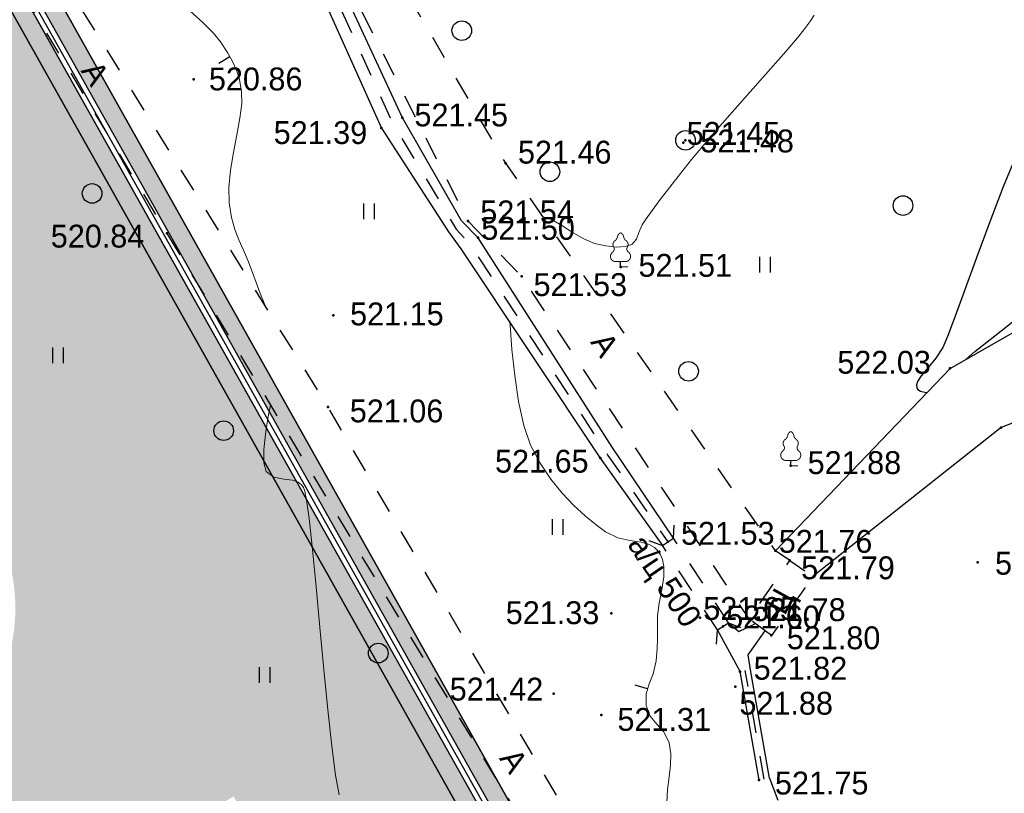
# Model space of a CAD drawing. Header units: millimetres. Extents: x 767170 to 66149698, y -983507 to 2493658.
# Tile 434 of 656: x 4700693 to 4738358, y -593216 to -563601. Entities that reach past the tile are written whole.
import ezdxf

# ---------------------------------------------------------------- set-up
doc = ezdxf.new("R2010")
doc.units = ezdxf.units.MM
doc.linetypes.add('Д_ТРОТ_ТРУБА', pattern=[3, 1.5, -1.5])
doc.linetypes.add('ДОРОГИ_СТРОЯЩ', pattern=[9, 8, -1])
for name, color, linetype in [('(004) Точки рельефа', 7, 'Continuous'), ('(004a) Точки рельефа (отк.)', 7, 'Continuous'), ('(017) Канализация', 33, 'KANALIS_K_1'), ('(022) Возд. Линии', 7, 'Continuous'), ('(025) Дорога', 7, 'Continuous'), ('(027) Гидрография', 7, 'Continuous'), ('(028) Гидротехн.', 7, 'Continuous'), ('(031) Горизонтали', 42, 'Continuous'), ('(035) Откосы', 7, 'Continuous'), ('(036) Растительность', 7, 'Continuous'), ('(038) Деревья', 7, 'Continuous'), ('GLUXOY OG', 7, 'Continuous')]:
    doc.layers.add(name, color=color, linetype=linetype)
doc.layers.add('(032) Горизонтали утолщенные', color=32, linetype='Continuous', lineweight=30)
doc.layers.add('(042) Бергштрих', color=32, linetype='Continuous', lineweight=30)
doc.styles.add('BM-431', font='txt')
doc.styles.add('D-431', font='txt')
doc.styles.get("Standard").update_dxf_attribs({"font": 'isocpeui.ttf'})
doc.linetypes.add('KANALIS_K_1', pattern='A,1,[">",Standard,S=1.8,R=0,X=-0.9,Y=-0.9],3,-1,["К",Standard,S=1.8,R=0,X=-0.9,Y=-0.9],-1,10', length=16)
doc.linetypes.add('ОГРАДА_ГЛИН', pattern='A,4,["|",Standard,S=0.8,R=0,X=0,Y=-0.8],0.5,["|",Standard,S=0.8,R=0,X=0,Y=-0.8],3.5', length=8)
doc.linetypes.add('ОТКОСЫ_НЕУКР', pattern='A,0.5,["|",Standard,S=1.199999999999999,R=0,X=0,Y=-1.199999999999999],1,["|",Standard,S=0.5,R=0,X=0,Y=-0.5],0.5', length=2)

# ---------------------------------------------------------------- blocks, each defined once
blk = doc.blocks.new('d')
at = {"layer": '(038) Деревья'}
blk.add_ellipse((0, 0), major_axis=(0.2651650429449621, 0.2651650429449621), ratio=0.9999999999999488, start_param=5.497787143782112, end_param=11.7809724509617, dxfattribs=at)
blk = doc.blocks.new('I04010')
for p, q in [((-0.4122729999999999, 0.0071460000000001), (-0.4122729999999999, 1.207145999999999)), ((0.3877269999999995, 1.207145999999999), (0.3877269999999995, 0.0071460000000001))]:
    blk.add_line(p, q)
blk = doc.blocks.new('karagach-flat-41')
at = {"layer": '(038) Деревья', "const_width": 0.03750000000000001}
for points in [[(-0.207997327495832, 1.009319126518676, 0.1815668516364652), (-0.1171049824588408, 1.159285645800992, 0.3030035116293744)], [(0, 1.3125, 0.2460341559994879), (-0.1171049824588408, 1.159285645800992, 0.4890786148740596)], [(0, 1.3125, -0.2460341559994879), (0.1171049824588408, 1.159285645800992, -0.4890786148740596)], [(0.207997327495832, 1.009319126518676, -0.1815668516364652), (0.1171049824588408, 1.159285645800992, -0.3030035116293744)], [(-0.314697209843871, 0.5594194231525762, 0.3836029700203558), (-0.2554195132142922, 0.7527973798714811, 0.3529123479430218)], [(-0.207997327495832, 1.009319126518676, 0.4308529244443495), (-0.2554195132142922, 0.7527973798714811, 0.5482763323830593)], [(0.207997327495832, 1.009319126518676, -0.4308529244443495), (0.2554195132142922, 0.7527973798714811, -0.5482763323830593)], [(0.314697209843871, 0.5594194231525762, -0.3836029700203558), (0.2554195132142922, 0.7527973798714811, -0.3529123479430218)], [(-0.314697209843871, 0.5594194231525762, 0.6269492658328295), (-0.218374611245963, 0.2061839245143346, 0.7024651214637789)], [(0.314697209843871, 0.5594194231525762, -0.6269492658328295), (0.218374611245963, 0.2061839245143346, -0.7024651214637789)]]:
    blk.add_lwpolyline(points, format="xyb", dxfattribs=at)
for points in [[(0, 0.2061839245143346), (-0.218374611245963, 0.2061839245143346)], [(0, 0), (0, 0.2061839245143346)], [(0, 0.2061839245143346), (0.218374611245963, 0.2061839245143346)], [(0, 0), (0.28125, 0)]]:
    blk.add_lwpolyline(points, dxfattribs=at)
at = {"layer": '(038) Деревья'}
blk.add_lwpolyline([(0, 0), (0, 0.2061839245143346)], dxfattribs=at)
blk = doc.blocks.new('d-flat-37')
at = {"layer": '(038) Деревья'}
blk.add_ellipse((0, 0), major_axis=(0.2651650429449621, 0.2651650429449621), ratio=0.9999999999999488, start_param=5.497787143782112, end_param=11.7809724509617, dxfattribs=at)
blk = doc.blocks.new('karagach-flat-40-flat-1')
at = {"layer": '(038) Деревья', "const_width": 0.03750000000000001}
for points in [[(-0.207997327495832, 1.009319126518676, 0.1815668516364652), (-0.1171049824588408, 1.159285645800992, 0.3030035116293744)], [(0, 1.3125, 0.2460341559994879), (-0.1171049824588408, 1.159285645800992, 0.4890786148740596)], [(0, 1.3125, -0.2460341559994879), (0.1171049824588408, 1.159285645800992, -0.4890786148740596)], [(0.207997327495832, 1.009319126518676, -0.1815668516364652), (0.1171049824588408, 1.159285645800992, -0.3030035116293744)], [(-0.314697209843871, 0.5594194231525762, 0.3836029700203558), (-0.2554195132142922, 0.7527973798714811, 0.3529123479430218)], [(-0.207997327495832, 1.009319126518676, 0.4308529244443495), (-0.2554195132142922, 0.7527973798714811, 0.5482763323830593)], [(0.207997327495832, 1.009319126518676, -0.4308529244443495), (0.2554195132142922, 0.7527973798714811, -0.5482763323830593)], [(0.314697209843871, 0.5594194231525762, -0.3836029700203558), (0.2554195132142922, 0.7527973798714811, -0.3529123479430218)], [(-0.314697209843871, 0.5594194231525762, 0.6269492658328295), (-0.218374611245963, 0.2061839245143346, 0.7024651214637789)], [(0.314697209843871, 0.5594194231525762, -0.6269492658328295), (0.218374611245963, 0.2061839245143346, -0.7024651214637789)]]:
    blk.add_lwpolyline(points, format="xyb", dxfattribs=at)
for points in [[(0, 0.2061839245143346), (-0.218374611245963, 0.2061839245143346)], [(0, 0), (0, 0.2061839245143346)], [(0, 0.2061839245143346), (0.218374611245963, 0.2061839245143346)], [(0, 0), (0.28125, 0)]]:
    blk.add_lwpolyline(points, dxfattribs=at)
at = {"layer": '(038) Деревья'}
blk.add_lwpolyline([(0, 0), (0, 0.2061839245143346)], dxfattribs=at)
blk = doc.blocks.new('A$C05d28b1e')
at = {"layer": '(004) Точки рельефа', "color": 7, "linetype": 'ByBlock', "lineweight": -2}
for p in [(-25398, 31680), (-17417, 30209), (-18218.21588327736, 29815.01919096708), (-13462, 28471), (-14907, 26254), (-26424, 25780), (-9071, 24497), (-12857, 24135), (-20053, 22648), (3538, 20617), (-20261, 19133), (5487, 18347), (-9844, 17183), (-2560, 16887), (-7259, 13976), (-2596, 13263), (4584.911449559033, 13195.38653664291), (-9423, 11234), (-4498, 9010), (-11629, 8160), (-3773, 4854)]:
    blk.add_point(p, dxfattribs=at)
at = {"layer": '(004a) Точки рельефа (отк.)', "color": 7, "linetype": 'ByBlock', "lineweight": -2}
for p in [(-6668, 29254), (-6587, 29347), (-14522, 25619), (-3144, 13637), (-6030, 11068), (-4164, 11022), (-5155, 10744), (-3298, 10393), (-4679, 8434), (-9808, 7352)]:
    blk.add_point(p, dxfattribs=at)
at = {"layer": '(025) Дорога', "linetype": 'Д_ТРОТ_ТРУБА', "ltscale": 600, "flags": 128}
for points in [[(-2596.000000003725, 13263), (-3144.000000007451, 13637), (-13462.00000000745, 28471), (-17211.00000000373, 34931), (-24202.29307383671, 51467.20227567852), (-24593.0169698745, 54533.83489365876), (-22583.57979027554, 57990.76964530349), (-18196.00000000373, 60973), (-5102.000000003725, 68075), (38937, 59146), (59831, 53401), (40293, 39065), (36908.86797164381, 36534.27898027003)], [(-25477.00000000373, 47107), (-14907.00000000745, 26254), (-12857.00000001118, 24135), (-4164.000000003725, 11021.9999999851)], [(-32885, 36540), (-26424.00000000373, 25780), (-11762.63391442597, 1472.52643635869), (-10292.99999999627, 2193), (-20261.00000000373, 19133), (-31505.42323599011, 37316.53624410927), (-32885, 36540)], [(-3298, 10393), (-4164.000000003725, 11021.9999999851), (-2596.000000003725, 13263), (-1711.658838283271, 12644.23742009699), (-3298, 10393)], [(-3378.950841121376, 4922.74052940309), (-2573.000000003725, 2863)]]:
    blk.add_lwpolyline(points, dxfattribs=at)
at = {"layer": '(027) Гидрография', "color": 3, "ltscale": 600}
for points in [[(-4498, 9010), (-5364.516064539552, 10607.60711638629)], [(-4945.483935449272, 10880.3928835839), (-4548.49557582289, 10545.29423169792), (-3930.20432478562, 10842.66613461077)], [(-4103.95084111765, 9078.74052940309), (-4193.069040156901, 9655.997567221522), (-3533.516376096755, 10564.06212536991)]]:
    blk.add_lwpolyline(points, dxfattribs=at)
at = {"layer": '(028) Гидротехн.', "ltscale": 600}
for points in [[(-7049.483935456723, 14112.3928835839), (-9397.292722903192, 17593.79485717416), (-14522.00000000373, 25619), (-15157.72449466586, 26262.98068347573), (-17417.00000000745, 30209), (-20727.00000000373, 37369), (-25662.05348128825, 47078.8998978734), (-27517.00000000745, 50208), (-31513, 56567)], [(-32267.00000000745, 56099), (-26306.00000000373, 46938), (-21495, 37129), (-18217.95730144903, 29814.6191291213), (-15652.21892989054, 25845.06723749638), (-15177.1583199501, 25186.37102341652), (-9844.000000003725, 17183), (-7468.516064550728, 13839.60711638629)], [(-3378.950841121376, 4922.74052940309), (-4103.95084111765, 9078.74052940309)], [(-3773, 4854), (-4498, 9010)]]:
    blk.add_lwpolyline(points, dxfattribs=at)
at = {"layer": '(028) Гидротехн.', "color": 3, "linetype": 'Д_ТРОТ_ТРУБА', "ltscale": 600, "flags": 128}
for points in [[(-31890.00000000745, 56333.0000000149), (-26014.22703649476, 47040.40408419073), (-21105.38148528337, 37303.61405196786), (-17797.30100993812, 30022.95219886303), (-15360.44596636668, 25947.4713216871), (-14808.82208928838, 25337.08247789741), (-9552.227036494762, 17285.40408419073), (-7258.999999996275, 13975.9999999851)], [(-3575.975420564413, 4888.370264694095), (-4300.975420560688, 9044.370264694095)]]:
    blk.add_lwpolyline(points, dxfattribs=at)
at = {"layer": '(028) Гидротехн.', "linetype": 'Д_ТРОТ_ТРУБА', "ltscale": 600}
for points in [[(-7983.854327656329, 14025.19611187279), (-7468.516064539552, 13839.60711638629), (-7049.483935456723, 14112.3928835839), (-7024.922645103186, 14611.82475297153)], [(-4945.483935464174, 10880.39288361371), (-7049.483935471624, 14112.39288361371)], [(-5364.516064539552, 10607.60711638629), (-7468.516064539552, 13839.60711638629)], [(-5403.363725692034, 10061.24857121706), (-5364.516064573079, 10607.60711638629), (-4945.483935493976, 10880.39288361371), (-4478.839420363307, 10700.73113018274)]]:
    blk.add_lwpolyline(points, dxfattribs=at)
at = {"layer": '(031) Горизонтали', "color": 42, "linetype": 'Continuous', "lineweight": 0, "ltscale": 600}
for points in [[(-22680.43503946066, 23045.50700964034), (-22867.35593113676, 23521.50644141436), (-23093.70454545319, 24142.81818181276), (-23302.38022857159, 24694.49170789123), (-23498.58835998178, 25140.42240619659), (-23676.53362527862, 25534.81868350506), (-23830.42071005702, 25931.88894663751), (-23954.45429991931, 26385.84160234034), (-24042.83908045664, 26950.88505747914), (-24052.90351019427, 27542.40950220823), (-23985.85269557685, 28198.46680384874), (-23872.2940351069, 28883.54717458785), (-23742.83492724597, 29562.14082673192), (-23628.08277047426, 30198.73797236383), (-23558.64496326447, 30757.82882380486), (-23565.12890409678, 31203.90359322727), (-23650.78346947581, 31667.7952747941), (-23762.51580145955, 32037.39376631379), (-23911.99743401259, 32366.05079460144), (-24110.89990114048, 32707.11808638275), (-24370.89473684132, 33113.94736842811), (-24651.92299074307, 33461.39333754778), (-25053.47684664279, 33855.48070296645), (-25544.18465575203, 34304.178336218)], [(-12032.817567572, 26416.29054053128), (-12032.81756756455, 26416.29054053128), (-11705.62719421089, 26309.65840691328), (-11310.31281327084, 26084.45295095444), (-10881.83073016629, 25810.61186625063), (-10455.13725034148, 25558.07284635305), (-10065.18867924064, 25396.77358488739), (-9627.164458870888, 25303.55596089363), (-9227.770962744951, 25260.74640190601), (-8889.311882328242, 25277.2343108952), (-8634.090909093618, 25361.90909090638), (-8455.034063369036, 25558.51589405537), (-8372.327998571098, 25813.97429198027), (-8243, 26113.66666667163), (-8094.135140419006, 26333.94146348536), (-7858.112292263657, 26662.858893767), (-7550.344245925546, 27077.96375280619), (-7186.243791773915, 27556.80083592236), (-6781.223720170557, 28076.91493846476), (-6350.696821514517, 28615.85085575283), (-5928.991910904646, 29119.80096329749), (-5359.393834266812, 29779.46953555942), (-4699.356464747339, 30533.52289885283), (-4006.333675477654, 31320.62737949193), (-3337.779339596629, 32079.44930382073), (-2751.14733024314, 32748.65499816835), (-2303.891520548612, 33266.9107888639), (-2053.465783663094, 33572.88300220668), (-1829.375748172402, 33881.21082384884), (-1662.018568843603, 34131.21455170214)], [(-7299.533333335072, 3992.522222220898), (-7268.172683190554, 4499.054844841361), (-7211.047370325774, 4974.638171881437), (-7160.835310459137, 5425.443956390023), (-7150.2144193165, 5857.643951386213), (-7211.862612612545, 6277.409909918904), (-7409.886688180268, 6697.920770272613), (-7677.456129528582, 6998.974468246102), (-7932.349411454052, 7298.375896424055), (-8092.345008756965, 7713.929947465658), (-8094.054204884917, 8161.389967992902), (-7979.928817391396, 8536.034195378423), (-7826.508122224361, 8924.95485843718), (-7710.331395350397, 9415.24418604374), (-7664.692942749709, 9898.385672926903), (-7656.256525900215, 10277.98152898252), (-7661.615604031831, 10659.30205576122), (-7657.363636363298, 11147.61755485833), (-7599.285087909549, 11629.40616859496), (-7496.627709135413, 12135.50397647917), (-7416.295689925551, 12641.57633426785), (-7413.063949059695, 13030.06301544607), (-7468.723044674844, 13303.70171627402), (-7541.51613561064, 13474.76625950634), (-7590.224489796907, 13556.30612245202), (-7645.164328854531, 13631.35828305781), (-7765.680972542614, 13753.4599198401), (-7970.435223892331, 13878.37906773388), (-8280.88546699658, 13969.20128896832), (-8713.44828259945, 14031.64988449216), (-9175.13122555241, 14128.91475348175), (-9644.158227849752, 14359.10759495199), (-10006.59759976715, 14626.69440855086), (-10416.34774856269, 14960.19268259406), (-10854.42888654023, 15361.48215419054), (-11301.86122603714, 15832.44256043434), (-11739.66497936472, 16374.953638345), (-12148.86035884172, 16990.89512507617), (-12510.46757679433, 17682.1467576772), (-12768.9559577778, 18429.91767762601), (-12969.3828705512, 19342.89265565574), (-13119.34314081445, 20340.5898911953), (-13226.43159421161, 21342.52758353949), (-13298.24305642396, 22268.22393208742), (-13304.42801406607, 22375.99965140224)], [(-19828.69589041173, 4287.95342464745), (-19972.60325949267, 5040.660320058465), (-20120.42397906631, 6158.579242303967), (-20270.28792754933, 7540.449105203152), (-20420.32498336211, 9085.008822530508), (-20568.66502493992, 10690.99730817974), (-20713.43793070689, 12257.15347586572), (-20852.77357907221, 13682.21623951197), (-20984.80184847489, 14864.92451284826), (-21083.90642943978, 15568.54844859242), (-21153.80431749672, 15920.75944378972), (-21198.0687103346, 16059.8407022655), (-21219.45576407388, 16098.23324397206), (-21275.31659413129, 16161.32578592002), (-21403.19662021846, 16255.6709702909), (-21625.21892981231, 16335.97335441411), (-21949.08404295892, 16380.25066544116), (-22337.48897884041, 16444.986869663), (-22628.35839598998, 16663.14536340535), (-22716.59985564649, 17000.78675673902), (-22715.2318068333, 17502.31624825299), (-22652.68756525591, 18092.51639591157), (-22557.40044663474, 18696.1697576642), (-22462.55422994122, 19212.21240314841)]]:
    blk.add_lwpolyline(points, dxfattribs=at)
at = {"layer": '(032) Горизонтали утолщенные', "color": 32, "linetype": 'Continuous', "lineweight": 30, "ltscale": 600}
for points in [[(7103.16766570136, 30900.97802476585), (6963.080383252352, 30673.03144155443), (6590.746095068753, 29949.89822469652), (6089.277869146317, 28834.2574287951), (5568.259892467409, 27562.65169940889), (5049.663105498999, 26220.02845874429), (4555.458448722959, 24891.3351290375), (4107.616862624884, 23661.51913253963), (3728.10928766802, 22615.52789145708), (3438.906664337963, 21838.30882805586), (3261.97993311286, 21414.80936454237), (2995.1033638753, 21004.81346601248), (2694.241153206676, 20646.01758363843), (2428.253716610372, 20335.26630024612), (2286.847803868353, 20119.1369445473), (2245.571156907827, 19974.9215156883), (2257.163207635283, 19886.91428823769), (2276.344827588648, 19845.27586206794), (2306.618156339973, 19807.33147290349), (2402.023484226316, 19748.09832297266), (2615.939435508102, 19696.61792609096), (2655.799231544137, 19695.45534813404)], [(4145.244487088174, 20964.19706824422), (4485.70405671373, 21256.15747328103), (5243.097174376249, 21867.86327627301), (6157.247750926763, 22581.60551153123), (7147.89584100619, 23333.96193315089), (8134.781499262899, 24061.51029510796), (9037.644780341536, 24700.82835149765), (9776.225738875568, 25188.49385635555), (10270.26442952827, 25461.08456376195), (10910.73232642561, 25660.11088831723), (11549.49574961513, 25762.68620413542), (12125.67120246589, 25804.18284866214), (12578.37518832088, 25819.97315937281), (12649.80323513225, 25826.74901714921)]]:
    blk.add_lwpolyline(points, dxfattribs=at)
at = {"layer": '(035) Откосы', "linetype": 'ОТКОСЫ_НЕУКР', "ltscale": 600}
for points in [[(-3144.000000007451, 13637), (3537.999999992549, 20617), (13070, 26067), (16559.99999999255, 29701.9999999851), (32146.99999999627, 37578)], [(31312.99999999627, 34229), (18231.99999999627, 28730), (16485.99999999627, 26110), (10620.99999999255, 20343), (5487, 18347), (-1711.658838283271, 12644.23742009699)]]:
    blk.add_lwpolyline(points, dxfattribs=at)
at = {"layer": '(042) Бергштрих', "color": 32, "linetype": 'Continuous', "lineweight": 30, "ltscale": 600}
for p, q in [((-24011.4486675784, 32536.58444049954), (-24443.36757671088, 32284.69943511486)), ((-8036.991511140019, 8348.712081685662), (-8515.29172557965, 8494.413505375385))]:
    blk.add_line(p, q, dxfattribs=at)
at = {"layer": '(022) Возд. Линии', "xscale": 1000, "yscale": 1000, "zscale": 1000}
for name, p in [('d-flat-37', (-6587.000000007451, 29347)), ('karagach-flat-41', (-9071, 24497)), ('karagach-flat-40-flat-1', (-2560, 16887))]:
    blk.add_blockref(name, p, dxfattribs=at)
at = {"layer": '(036) Растительность', "linetype": 'Continuous', "xscale": 500, "yscale": 500, "zscale": 500}
for p in [(-18685.0590861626, 26326.53229878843), (-3539.764030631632, 24281.04606480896), (-30582.0589488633, 20809.54651482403), (-11469.03610914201, 14245.97191917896), (-22678.09241291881, 8577.557863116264)]:
    blk.add_blockref('I04010', p, dxfattribs=at)
at = {"layer": '(038) Деревья', "linetype": 'Continuous', "xscale": 1000, "yscale": 1000, "zscale": 1000}
for p in [(-15144.64159267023, 33545.03232978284), (-11773.12694069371, 28143.65585753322), (-29285.16862012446, 27312.73927588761), (1734.392014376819, 26848.65356777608), (-6469.020555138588, 20504.28925615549), (-24254.19812497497, 18230.50866398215), (-18338.67103268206, 9717.214231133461)]:
    blk.add_blockref('d', p, dxfattribs=at)
at = {"layer": '(004) Точки рельефа', "linetype": 'ByBlock', "char_height": 875, "attachment_point": 4, "style": 'D-431'}
for s, insert in [('520.86', (-24817.68802697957, 31689.34035509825)), ('521.45', (-16954.68774567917, 30311.35938246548)), ('521.39', (-22339.83457361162, 29635.7010037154)), ('521.48', (-6017.367167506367, 29314.50187018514)), ('521.46', (-12995.04318262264, 28886.28209172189)), ('521.54', (-14436.82820447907, 26599.08192162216)), ('520.84', (-30866.32708875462, 25671.98333585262)), ('521.51', (-8383.694138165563, 24551.93037050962)), ('521.53', (-12398.87746609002, 23816.61582434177)), ('521.15', (-19416.96472171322, 22693.96649184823)), ('522.03', (-778.4914004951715, 20842.30540388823)), ('521.06', (-19428.37469666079, 18981.26912233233)), ('521.65', (-13871.88114303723, 17055.5128210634)), ('521.88', (-1913.975535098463, 17001.79150444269)), ('521.53', (-6757.920532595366, 14296.34751075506)), ('521.90', (5253.695178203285, 13149.82157503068)), ('521.79', (-2158.92316929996, 12975.01266537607)), ('521.33', (-13461.7954739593, 11256.90547633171)), ('521.82', (-3978.951051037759, 9129.852743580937)), ('521.42', (-15605.91263483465, 8331.042566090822)), ('521.75', (-3165.12527956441, 4735.427025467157))]:
    blk.add_mtext(s, dxfattribs=dict(at, insert=insert))
at = {"layer": '(004a) Точки рельефа (отк.)', "linetype": 'ByBlock', "char_height": 875, "attachment_point": 4, "style": 'D-431'}
for s, insert in [('521.45', (-6543, 29604)), ('521.50', (-14397, 25969)), ('521.76', (-3019, 13987)), ('521.65', (-5905, 11418)), ('521.78', (-4039, 11372.0000000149)), ('521.60', (-5030, 11094)), ('521.80', (-2710.801319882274, 10295.7797178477)), ('521.88', (-4523.903281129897, 7790.561595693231)), ('521.31', (-9188.261623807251, 7171.166853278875))]:
    blk.add_mtext(s, dxfattribs=dict(at, insert=insert))
at = {"layer": '(017) Канализация', "color": 0, "linetype": 'Continuous', "style": 'BM-431'}
blk.add_text('а/ц 500', height=874.9999999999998, rotation=303.8418028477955, dxfattribs=at).set_placement((-8829.69916050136, 13872.28159403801))
at = {"layer": '(025) Дорога', "linetype": 'ДОРОГИ_СТРОЯЩ', "style": 'BM-431'}
for s, height, rotation, p in [('A', 875, 303.3280161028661, (-29740.19694967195, 32004.27075210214)), ('A', 875, 302.9978329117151, (-10244.59742103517, 21619.73601222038)), ('Ц', 874.9999999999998, 61.1258737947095, (-2793.709335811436, 11121.40372702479)), ('A', 875, 303.3280161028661, (-13728.41922013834, 5684.236895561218))]:
    blk.add_text(s, height=height, rotation=rotation, dxfattribs=at).set_placement(p)

msp = doc.modelspace()

# ---------------------------------------------------------------- hatches: boundary and pattern name
at = {"true_color": 0xb1ab95}
h = msp.add_hatch(color=253, dxfattribs=at)
h.dxf.hatch_style = 1
edge = h.paths.add_edge_path(flags=17)
edge.add_line((4648328.855746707, -738071.1961680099), (4647915.343157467, -737503.0177003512))
edge.add_line((4647915.343157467, -737503.0177003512), (4646931.781343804, -738360.7934891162))
edge.add_line((4646931.781343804, -738360.7934891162), (4609545.139966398, -686990.4479144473))
edge.add_line((4609545.139966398, -686990.4479144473), (4554229.901150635, -602908.4459518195))
edge.add_arc((4559661.286187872, -598492.5591125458), 6999.999999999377, 211.2865698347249, 219.1121955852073, ccw=False)
edge.add_line((4553679.222112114, -602127.790796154), (4553229.880127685, -601388.3626725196))
edge.add_line((4553229.880127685, -601388.3626725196), (4533953.635743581, -572087.4818874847))
edge.add_line((4533953.635743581, -572087.4818874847), (4602632.279335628, -530361.4374201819))
edge.add_line((4602632.279335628, -530361.4374201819), (4604789.506222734, -533892.3859149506))
edge.add_line((4604789.506222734, -533892.3859149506), (4616540.260172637, -527093.0857198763))
edge.add_line((4616540.260172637, -527093.0857198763), (4614274.150422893, -523338.3539875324))
edge.add_line((4614274.150422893, -523338.3539875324), (4613999.594629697, -524427.8156292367))
edge.add_line((4613999.594629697, -524427.8156292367), (4615281.052731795, -526536.5572784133))
edge.add_line((4615281.052731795, -526536.5572784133), (4605026.085752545, -532768.3830345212))
edge.add_line((4605026.085752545, -532768.3830345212), (4603727.788720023, -530631.9315805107))
edge.add_line((4603727.788720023, -530631.9315805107), (4613982.755699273, -524400.1058244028))
edge.add_line((4613982.755699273, -524400.1058244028), (4614272.474514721, -523289.3801364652))
edge.add_line((4614272.474514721, -523289.3801364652), (4661746.18187082, -494446.4979745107))
edge.add_line((4661746.18187082, -494446.4979745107), (4666840.859182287, -503524.8294597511))
edge.add_line((4666840.859182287, -503524.8294597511), (4664029.806232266, -505186.5951910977))
edge.add_line((4664029.806232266, -505186.5951910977), (4667083.120363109, -510351.5998201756))
edge.add_line((4667083.120363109, -510351.5998201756), (4669777.965073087, -508758.5310769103))
edge.add_line((4669777.965073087, -508758.5310769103), (4723113.120156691, -603797.7628209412))
edge.add_line((4723113.120156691, -603797.7628209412), (4692488.820909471, -624059.1584787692))
edge.add_line((4692488.820909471, -624059.1584787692), (4692257.353599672, -629108.34697653))
edge.add_line((4692257.353599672, -629108.34697653), (4693613.737975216, -630946.3346518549))
edge.add_line((4693613.737975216, -630946.3346518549), (4672742.682076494, -649693.5531833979))
edge.add_line((4672742.682076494, -649693.5531833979), (4703709.994747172, -689621.1933798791))
edge.add_line((4703709.994747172, -689621.1933798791), (4657133.666540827, -729612.6465786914))
edge.add_line((4657133.666540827, -729612.6465786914), (4654266.41766559, -726274.3403928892))
edge.add_line((4654266.41766559, -726274.3403928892), (4649895.98131521, -730028.0789694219))
edge.add_line((4649895.98131521, -730028.0789694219), (4652913.131984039, -734173.7327859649))
edge.add_line((4652913.131984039, -734173.7327859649), (4654023.676054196, -733205.2142825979))
edge.add_line((4654023.676054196, -733205.2142825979), (4651482.865144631, -730246.9762134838))
edge.add_line((4651482.865144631, -730246.9762134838), (4654137.965417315, -727966.5283315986))
edge.add_line((4654137.965417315, -727966.5283315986), (4656679.313868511, -730925.3922544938))
edge.add_line((4656679.313868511, -730925.3922544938), (4704671.280522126, -689718.4409498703))
edge.add_line((4704671.280522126, -689718.4409498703), (4673694.92457155, -649779.140819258))
edge.add_line((4673694.92457155, -649779.140819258), (4694554.490352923, -631042.2431714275))
edge.add_line((4694554.490352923, -631042.2431714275), (4692967.986943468, -628892.4294711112))
edge.add_line((4692967.986943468, -628892.4294711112), (4693171.793237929, -624446.6336537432))
edge.add_line((4693171.793237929, -624446.6336537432), (4724041.970081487, -604022.5624936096))
edge.add_line((4724041.970081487, -604022.5624936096), (4662002.000876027, -493472.007208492))
edge.add_line((4662002.000876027, -493472.007208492), (4532970.036415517, -571866.0057673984))
edge.add_line((4532970.036415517, -571866.0057673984), (4608969.431378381, -687388.9866535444))
edge.add_line((4608969.431378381, -687388.9866535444), (4646815.683725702, -739390.8512276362))
edge.add_line((4646815.683725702, -739390.8512276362), (4648328.855746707, -738071.1961680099))
h.paths.add_polyline_path([(4608640.455042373, -687616.723075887), (4532407.979656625, -571739.447984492), (4662148.183164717, -492915.1553421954), (4724572.741467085, -604151.0194494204), (4693562.063139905, -624668.0480394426), (4693374.063139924, -628769.0480394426), (4695092.063140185, -631097.0480397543), (4674239.063140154, -649828.0480397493), (4705218.778735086, -689771.6799208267), (4656939.910666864, -731228.802227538), (4657460.903759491, -731835.388728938), (4654805.803486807, -734115.8366108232), (4654284.306111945, -733508.6629791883), (4653149.424892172, -734498.4061960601), (4654323.645578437, -736111.8199774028), (4659153.0916982, -731963.8409772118), (4658306.406786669, -730978.0550895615), (4706180.045844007, -689868.9034238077), (4675191.30563521, -649913.6356756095), (4696032.815517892, -631192.9565593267), (4694084.69648372, -628553.1305340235), (4694245.035468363, -625055.5232144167), (4725501.59139188, -604375.8191220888), (4662404.002169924, -491940.6645761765), (4531424.380328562, -571517.9718644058), (4608064.746454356, -688015.2618149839), (4646633.244611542, -741009.5133881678), (4648978.661244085, -738964.0480457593), (4648565.148654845, -738395.8695781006), (4646749.342229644, -739979.4556496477)])
at = {"true_color": 0x7abf6e, "transparency": 33554687}
h = msp.add_hatch(color=83, dxfattribs=at)
h.dxf.hatch_style = 1
edge = h.paths.add_edge_path()
edge.add_line((4672742.682076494, -649693.5531833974), (4693613.737975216, -630946.3346518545))
edge.add_line((4693613.737975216, -630946.3346518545), (4692257.353599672, -629108.3469765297))
edge.add_line((4692257.353599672, -629108.3469765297), (4692488.82090947, -624059.1584787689))
edge.add_line((4692488.82090947, -624059.1584787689), (4723113.12015669, -603797.7628209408))
edge.add_line((4723113.12015669, -603797.7628209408), (4669777.965073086, -508758.5310769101))
edge.add_line((4669777.965073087, -508758.5310769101), (4667083.120363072, -510351.5998201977))
edge.add_line((4667083.120363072, -510351.5998201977), (4662899.678231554, -512755.0523626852))
edge.add_arc((4664394.144438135, -515356.315662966), 2999.999999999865, 119.87803724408, 209.8780372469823)
edge.add_line((4661792.88113793, -516850.7818696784), (4690723.46441257, -567207.2664712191))
edge.add_line((4690723.46441257, -567207.2664712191), (4699594.966553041, -582648.9759166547))
edge.add_arc((4693525.352185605, -586136.0637318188), 7000.000000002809, -55.27001746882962, 29.87803724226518, ccw=False)
edge.add_line((4697513.319864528, -591888.9859277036), (4686480.42666994, -598526.3265814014))
edge.add_arc((4688023.909474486, -601098.8080355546), 2999.999999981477, 120.9636571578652, 139.5660050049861)
edge.add_line((4685740.448590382, -599153.0931564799), (4690419.050913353, -606846.501676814))
edge.add_arc((4698537.810475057, -605125.888827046), 8299.08220224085, 65.85924340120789, 191.9656760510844, ccw=False)
edge.add_line((4701931.966538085, -597552.6154251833), (4708872.893524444, -593333.2492532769))
edge.add_line((4708872.893524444, -593333.2492532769), (4711470.136920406, -597605.7575027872))
edge.add_line((4711470.136920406, -597605.7575027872), (4704634.123721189, -601761.3469363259))
edge.add_line((4704634.123721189, -601761.3469363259), (4704066.142653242, -602106.6207173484))
edge.add_arc((4698537.810475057, -605125.8888270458), 6299.082202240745, 28.64091694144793, 117.7969687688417)
edge.add_arc((4696529.593163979, -601324.6762498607), 2000.000000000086, 0, 117.6874332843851, ccw=False)
edge.add_arc((4696529.593163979, -601324.6762498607), 2000, -180, 0, ccw=False)
edge.add_arc((4696529.593163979, -601324.6762498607), 2000, 118.0084193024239, 180, ccw=False)
edge.add_arc((4698537.810475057, -605125.8888270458), 6299.082202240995, 117.8988838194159, 214.6253334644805)
edge.add_line((4693354.388865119, -608705.0754670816), (4696316.58788282, -610327.7346314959))
edge.add_line((4696316.58788282, -610327.7346314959), (4696411.610093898, -614558.7185380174))
edge.add_line((4696411.610093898, -614558.7185380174), (4694992.631342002, -615421.0156425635))
edge.add_arc((4686112.270902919, -616126.9461997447), 8908.374682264, -114.38283690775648, 4.545081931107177, ccw=False)
edge.add_arc((4668167.925019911, -627035.6795575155), 14537.87953983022, -112.5519669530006, 11.084171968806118, ccw=False)
edge.add_arc((4654709.155961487, -639325.5711360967), 7964.657947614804, 229.5899736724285, 351.7977061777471, ccw=False)
edge.add_line((4649546.041321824, -645390.0598565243), (4646836.721593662, -647036.4823655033))
edge.add_line((4646836.721593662, -647036.4823655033), (4643125.070942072, -645003.2820609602))
edge.add_line((4643125.070942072, -645003.2820609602), (4643030.048730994, -640772.2981544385))
edge.add_line((4643030.048730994, -640772.2981544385), (4643983.782369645, -640192.7251664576))
edge.add_line((4643983.782369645, -640192.7251664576), (4637647.368957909, -629771.2561003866))
edge.add_line((4637647.368957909, -629771.2561003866), (4624493.010167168, -636846.3826083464))
edge.add_line((4624493.010167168, -636846.3826083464), (4619720.984938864, -655211.3064863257))
edge.add_line((4619720.984938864, -655211.3064863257), (4635792.024026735, -694634.2536313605))
edge.add_line((4635792.024026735, -694634.2536313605), (4641848.10886076, -689660.8415975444))
edge.add_arc((4639944.171555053, -687342.4320703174), 2999.999999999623, 309.3937167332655, 399.393716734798)
edge.add_line((4642262.58108223, -685438.4947645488), (4640358.643776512, -683120.0852374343))
edge.add_line((4640358.643776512, -683120.0852374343), (4670497.967197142, -658368.9006177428))
edge.add_line((4670497.967197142, -658368.9006177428), (4688272.077266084, -680012.2950698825))
edge.add_line((4688272.077266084, -680012.2950698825), (4690802.793464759, -683103.1848123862))
edge.add_line((4690802.793464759, -683103.1848123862), (4687707.127022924, -685644.5816939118))
edge.add_line((4687707.127022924, -685644.5816939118), (4685169.047217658, -682552.9557707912))
edge.add_line((4685169.047217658, -682552.9557707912), (4685174.861241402, -682548.1954360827))
edge.add_line((4685174.861241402, -682548.1954360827), (4683909.141664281, -681006.4269511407))
edge.add_line((4683909.141664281, -681006.4269511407), (4646016.760305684, -712117.8796133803))
edge.add_line((4646016.760305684, -712117.8796133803), (4655526.816282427, -725184.9764152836))
edge.add_line((4655526.816282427, -725184.9764152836), (4654263.048701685, -726270.4179454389))
edge.add_line((4654263.048701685, -726270.4179454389), (4657133.666540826, -729612.6465786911))
edge.add_line((4657133.666540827, -729612.6465786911), (4703709.994747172, -689621.1933798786))
edge.add_line((4703709.994747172, -689621.1933798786), (4672742.682076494, -649693.5531833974))

# ---------------------------------------------------------------- next in the draw order: block references
at = {"color": 5, "lineweight": 50}
msp.add_blockref('A$C05d28b1e', (4732748.063139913, -597565.0480394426), dxfattribs=at)

# ---------------------------------------------------------------- next in the draw order: linework, layer by layer
for points in [[(4649025.23826232, -738923.4276820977), (4646633.244611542, -741009.5133881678), (4608064.746454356, -688015.2618149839), (4531424.380328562, -571517.9718644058), (4662404.002169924, -491940.6645761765), (4725501.59139188, -604375.8191220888), (4694245.035468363, -625055.5232144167), (4694084.69648372, -628553.1305340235), (4696032.815517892, -631192.9565593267), (4675191.30563521, -649913.6356756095), (4706180.045844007, -689868.9034238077), (4658306.406786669, -730978.0550895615), (4659153.0916982, -731963.8409772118), (4654323.645578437, -736111.8199774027)], [(4706180.045844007, -689868.9034238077), (4675191.30563521, -649913.6356756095), (4696032.815517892, -631192.9565593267), (4694084.69648372, -628553.1305340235), (4694245.035468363, -625055.5232144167), (4725501.59139188, -604375.8191220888), (4662404.002169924, -491940.6645761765), (4531424.380328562, -571517.9718644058), (4608064.746454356, -688015.2618149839)], [(4662344.659132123, -493265.260727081), (4724572.741467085, -604151.0194494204), (4693562.063139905, -624668.0480394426), (4693374.063139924, -628769.0480394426), (4695092.063140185, -631097.0480397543), (4674239.063140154, -649828.0480397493), (4705218.778735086, -689771.6799208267)], [(4704671.280522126, -689718.4409498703), (4673694.92457155, -649779.140819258), (4694554.490352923, -631042.2431714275), (4692967.986943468, -628892.4294711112), (4693171.793237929, -624446.6336537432), (4724041.970081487, -604022.5624936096), (4662002.000876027, -493472.007208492), (4532970.036415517, -571866.0057673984), (4608969.431378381, -687388.9866535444)], [(4703709.994747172, -689621.1933798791), (4672742.682076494, -649693.5531833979), (4693613.737975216, -630946.334651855), (4692257.353599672, -629108.34697653), (4692488.820909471, -624059.1584787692), (4723113.120156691, -603797.7628209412), (4669777.965073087, -508758.5310769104)]]:
    msp.add_lwpolyline(points)
msp.add_lwpolyline([(4609545.139966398, -686990.4479144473), (4554229.901150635, -602908.4459518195, -0.0341590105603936), (4553679.222112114, -602127.790796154), (4553229.880127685, -601388.3626725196), (4533953.635743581, -572087.4818874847), (4661746.18187082, -494446.4979745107), (4666840.859182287, -503524.8294597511), (4664029.806232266, -505186.5951910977), (4667083.120363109, -510351.5998201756), (4669777.965073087, -508758.5310769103), (4723113.120156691, -603797.7628209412), (4692488.820909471, -624059.1584787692), (4692257.353599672, -629108.34697653), (4693613.737975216, -630946.3346518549), (4672742.682076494, -649693.5531833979), (4703709.994747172, -689621.1933798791)], format="xyb")
at = {"layer": 'GLUXOY OG', "color": 1, "lineweight": 30, "ltscale": 400}
msp.add_lwpolyline([(4704945.029628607, -689745.0604353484), (4673966.993855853, -649803.5944295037), (4694823.276746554, -631069.6456055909), (4693171.025041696, -628830.7387552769), (4693366.928188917, -624557.3408465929), (4724307.355774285, -604086.790971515), (4662173.640349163, -493369.1869793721)], dxfattribs=at)
at = {"layer": 'GLUXOY OG', "color": 1, "linetype": 'ОГРАДА_ГЛИН', "lineweight": 30, "ltscale": 400}
for points in [[(4662344.659132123, -493265.260727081), (4724572.741467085, -604151.0194494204), (4693562.063139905, -624668.0480394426), (4693374.063139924, -628769.0480394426), (4695092.063140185, -631097.0480397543), (4674239.063140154, -649828.0480397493), (4705218.778735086, -689771.6799208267)], [(4704671.280522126, -689718.4409498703), (4673694.92457155, -649779.140819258), (4694554.490352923, -631042.2431714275), (4692967.986943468, -628892.4294711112), (4693171.793237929, -624446.6336537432), (4724041.970081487, -604022.5624936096), (4662085.387541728, -493620.5959701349)]]:
    msp.add_lwpolyline(points, dxfattribs=at)

doc.saveas('drawing.dxf')
